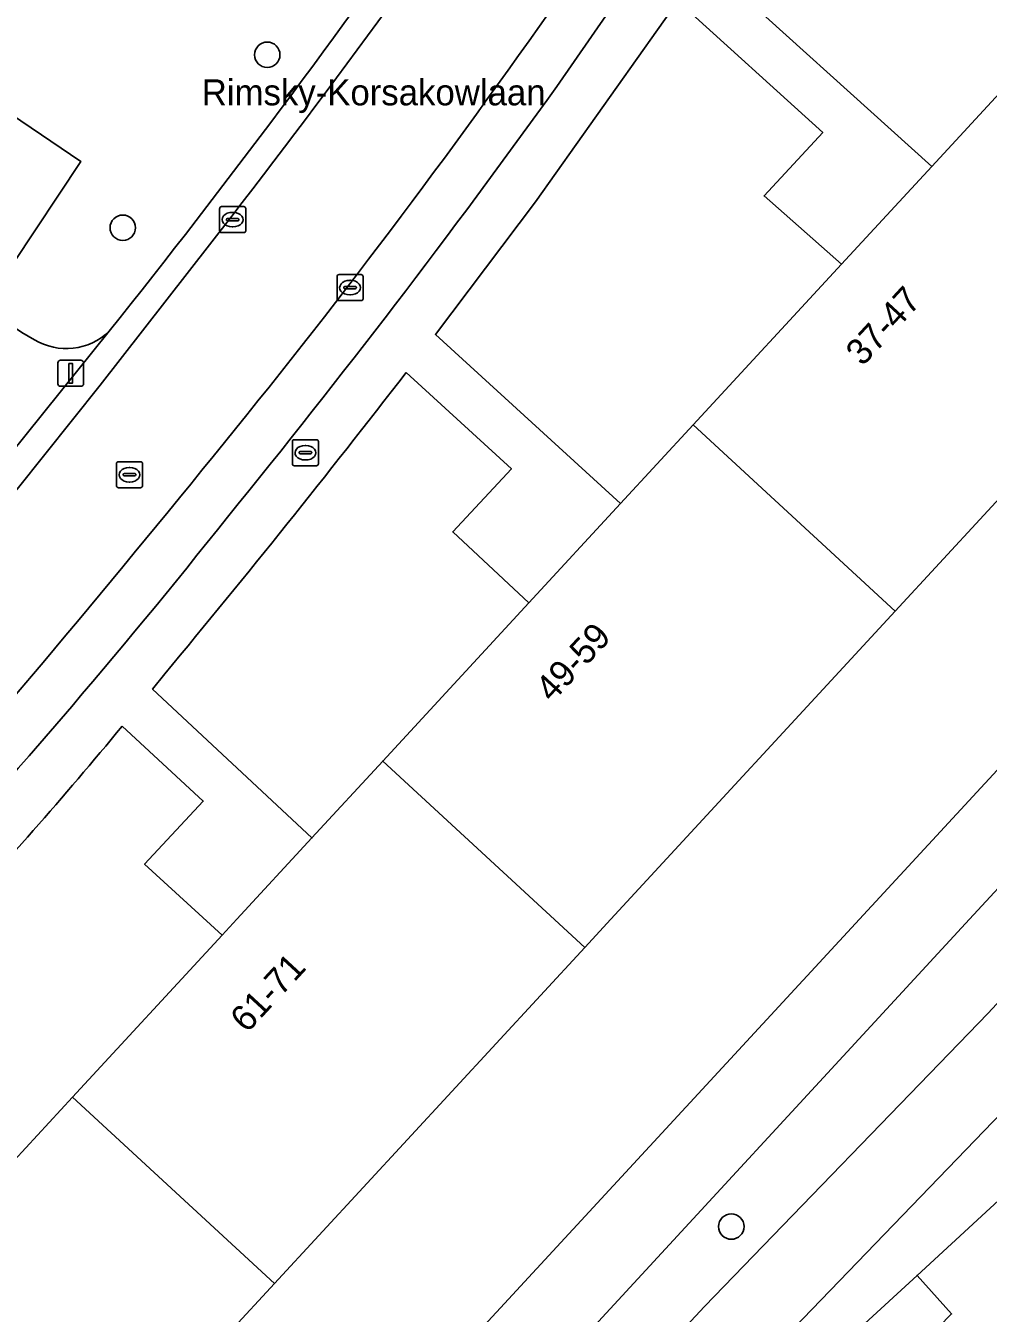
# Model space of a CAD drawing. Extents: x 159039 to 160102, y 381214 to 382524.
# Drawn here: x 159880.98 to 159918, y 381984.84 to 382034.37 of the extents above; entities that cross this region are included whole.
import ezdxf

# ---------------------------------------------------------------- set-up
doc = ezdxf.new("R2010")
doc.units = 0
for name, color, linetype in [('IMGEO_Berm_groen', 7, 'Continuous'), ('IMGEO_Boom', 7, 'Continuous'), ('IMGEO_Brandkraan', 7, 'Continuous'), ('IMGEO_Fietspad_gesloten', 7, 'Continuous'), ('IMGEO_Groenvoorziening', 7, 'Continuous'), ('IMGEO_Kolk', 7, 'Continuous'), ('IMGEO_Lichtmast', 7, 'Continuous'), ('IMGEO_Openbare_ruimte_label', 7, 'Continuous'), ('IMGEO_OVBaan_gesloten', 7, 'Continuous'), ('IMGEO_Pand', 7, 'Continuous'), ('IMGEO_Pand_nummerreeks', 7, 'Continuous'), ('IMGEO_Parkeervlak_open', 7, 'Continuous'), ('IMGEO_Rijbaan_lokaal_open', 7, 'Continuous'), ('IMGEO_Rijbaan_regionaal_gesloten', 7, 'Continuous'), ('IMGEO_Rioolput', 7, 'Continuous'), ('IMGEO_Voetpad_open', 7, 'Continuous')]:
    doc.layers.add(name, color=color, linetype=linetype)

msp = doc.modelspace()

# ---------------------------------------------------------------- linework, layer by layer
at = {"layer": 'IMGEO_Berm_groen'}
for points in [[(159990.033, 382078.408), (159950.77, 382036.137), (159933.766, 382017.908), (159919.342, 382002.234), (159917.282, 382000), (159900.725, 381982.047), (159902.578, 381980.245), (159907.093, 381985.094), (159918.003, 381996.384), (159953.368, 382034.515)], [(159980.23, 382059.424), (159955.481, 382032.38), (159920.98, 381995.102), (159909.831, 381983.545), (159907.161, 381980.868), (159904.557, 381978.257), (159904.161, 381977.835), (159903.766, 381977.413), (159902.248, 381975.962), (159903.088, 381975.101), (159904.589, 381976.487), (159915.267, 381986.291), (159923.523, 381993.909)]]:
    msp.add_lwpolyline(points, dxfattribs=at)
at = {"layer": 'IMGEO_Boom'}
for centre in [(159890.269, 382033.251), (159884.711, 382026.597), (159908.12, 381988.17)]:
    msp.add_circle(centre, 0.489, dxfattribs=at)
at = {"layer": 'IMGEO_Brandkraan'}
for p, q in [((159891.236, 382017.516), (159891.236, 382018.368)), ((159891.311, 382018.442), (159892.163, 382018.442)), ((159892.237, 382018.368), (159892.237, 382017.516)), ((159891.495, 382017.936), (159891.495, 382017.948)), ((159891.933, 382017.899), (159891.535, 382017.899)), ((159891.538, 382017.985), (159891.936, 382017.985)), ((159891.724, 382018.222), (159891.749, 382018.222)), ((159891.979, 382017.948), (159891.979, 382017.936)), ((159892.163, 382017.442), (159891.311, 382017.442)), ((159891.747, 382017.662), (159891.722, 382017.662))]:
    msp.add_line(p, q, dxfattribs=at)
for points in [[(159891.236, 382017.516), (159891.236, 382018.368)], [(159891.311, 382018.442), (159892.163, 382018.442)], [(159892.237, 382018.368), (159892.237, 382017.516)], [(159892.163, 382017.442), (159891.311, 382017.442)]]:
    msp.add_lwpolyline(points, dxfattribs=at)
for centre, radius, start, end in [((159891.313, 382018.366), 0.0765, 91.552, 178.448), ((159891.313, 382018.366), 0.0765, 91.552, 178.448), ((159892.161, 382018.366), 0.0765, 1.552, 88.448), ((159892.161, 382018.366), 0.0765, 1.552, 88.448), ((159891.535, 382017.945), 0.0403, 85.8775, 175.7526), ((159891.532, 382017.935), 0.0366, 178.938, 274.7102), ((159891.936, 382017.942), 0.043, 264.8664, 352.4533), ((159891.94, 382017.947), 0.0386, 1.7309, 96.639), ((159891.313, 382017.518), 0.0765, 181.552, 268.448), ((159891.313, 382017.518), 0.0765, 181.552, 268.448), ((159892.161, 382017.518), 0.0765, 271.552, 358.448), ((159892.161, 382017.518), 0.0765, 271.552, 358.448)]:
    msp.add_arc(centre, radius, start, end, dxfattribs=at)
for centre, major_axis, ratio, start_param, end_param in [((159891.723, 382017.942), (-0.387, 0.002), 0.722429, 4.712389, 7.853982), ((159891.748, 382017.942), (-0.39, 0.002), 0.717154, 1.570796, 4.712389)]:
    msp.add_ellipse(centre, major_axis=major_axis, ratio=ratio, start_param=start_param, end_param=end_param, dxfattribs=at)
at = {"layer": 'IMGEO_Fietspad_gesloten'}
for points in [[(160031.184, 382122.755), (159998.124, 382086.853), (159997.111, 382086.011), (159989.668, 382076.046), (159983.09, 382067.55), (159979.985, 382063.825), (159976.515, 382059.946), (159953.368, 382034.515), (159918.003, 381996.384), (159907.093, 381985.094), (159902.578, 381980.245), (159898.248, 381975.594), (159887.593, 381964.744), (159883.554, 381960.705), (159881.67, 381958.927), (159861.368, 381938.178), (159856.477, 381933.228)], [(159884.766, 381958.256), (159889.154, 381962.892), (159899.911, 381973.728), (159902.248, 381975.962), (159903.766, 381977.413), (159904.161, 381977.835), (159904.557, 381978.257), (159907.161, 381980.868), (159909.831, 381983.545), (159920.98, 381995.102), (159955.481, 382032.38), (159980.23, 382059.424)]]:
    msp.add_lwpolyline(points, dxfattribs=at)
at = {"layer": 'IMGEO_Groenvoorziening'}
for points in [[(159921.055, 382058.666), (159916.908, 382051.807), (159924.822, 382044.468), (159926.002, 382045.804), (159928.92, 382043.137), (159930.524, 382044.874), (159938.294, 382037.701), (159926.358, 382024.773), (159914.419, 382011.841), (159903.486, 382000), (159902.48, 381998.91), (159890.541, 381985.979), (159878.602, 381973.047), (159870.838, 381980.213)], [(159870.131, 382032.243), (159872.773, 382036.148), (159883.097, 382029.151), (159880.493, 382025.227)], [(159880.76, 381965.037), (159913.053, 382000), (159945.917, 382035.581)], [(159880.826, 382022.573), (159881.311, 382022.29)], [(159886.333, 382009.436), (159885.855, 382008.845), (159891.986, 382003.124), (159894.713, 382006.078), (159900.337, 382012.171), (159897.403, 382014.896), (159899.662, 382017.322), (159895.607, 382021.023)], [(159877.735, 381999.493), (159874.175, 381995.627), (159880.082, 381990.228), (159882.776, 381993.146), (159888.538, 381999.387), (159885.547, 382002.113), (159887.806, 382004.54), (159884.685, 382007.416)]]:
    msp.add_lwpolyline(points, dxfattribs=at)
for points in [[(159923.38, 382037.134), (159921.618, 382038.767), (159923.662, 382041.022), (159922.529, 382042.037), (159923.58, 382043.127), (159915.899, 382050.249), (159911.352, 382043.116), (159907.106, 382036.837), (159915.833, 382028.959), (159918.588, 382031.944)], [(159906.651, 382019.011), (159912.356, 382025.193), (159909.382, 382027.822), (159911.638, 382030.256), (159906.058, 382035.32), (159900.586, 382027.598), (159896.738, 382022.493), (159903.855, 382015.982)]]:
    msp.add_lwpolyline(points, close=True, dxfattribs=at)
for centre, radius, start, end in [((159615.301, 382237.125), 343.97, 321.41863, 325.02575), ((159882.539, 382024.316), 2.369, 238.7788, 314.1811), ((159556.917, 382282.599), 427.941, 320.33334, 322.32051), ((159742.975, 382124.713), 183.958, 317.10147, 320.38451)]:
    msp.add_arc(centre, radius, start, end, dxfattribs=at)
at = {"layer": 'IMGEO_Kolk'}
for p, q in [((159888.438, 382026.483), (159888.438, 382027.335)), ((159888.513, 382027.409), (159889.365, 382027.409)), ((159889.439, 382027.335), (159889.439, 382026.483)), ((159888.697, 382026.903), (159888.697, 382026.915)), ((159889.135, 382026.866), (159888.737, 382026.866)), ((159888.74, 382026.952), (159889.138, 382026.952)), ((159888.926, 382027.189), (159888.951, 382027.189)), ((159889.181, 382026.915), (159889.181, 382026.903)), ((159889.365, 382026.409), (159888.513, 382026.409)), ((159888.949, 382026.629), (159888.924, 382026.629)), ((159893.029, 382024.794), (159893.881, 382024.794)), ((159892.954, 382023.868), (159892.954, 382024.72)), ((159893.213, 382024.288), (159893.213, 382024.3)), ((159893.256, 382024.337), (159893.654, 382024.337)), ((159893.442, 382024.574), (159893.467, 382024.574)), ((159893.697, 382024.3), (159893.697, 382024.288)), ((159893.955, 382024.72), (159893.955, 382023.868)), ((159893.881, 382023.794), (159893.029, 382023.794)), ((159893.651, 382024.251), (159893.253, 382024.251)), ((159893.465, 382024.014), (159893.44, 382024.014))]:
    msp.add_line(p, q, dxfattribs=at)
for points in [[(159888.438, 382026.483), (159888.438, 382027.335)], [(159888.513, 382027.409), (159889.365, 382027.409)], [(159889.439, 382027.335), (159889.439, 382026.483)], [(159889.365, 382026.409), (159888.513, 382026.409)], [(159893.029, 382024.794), (159893.881, 382024.794)], [(159892.954, 382023.868), (159892.954, 382024.72)], [(159893.955, 382024.72), (159893.955, 382023.868)], [(159893.881, 382023.794), (159893.029, 382023.794)]]:
    msp.add_lwpolyline(points, dxfattribs=at)
for centre, radius, start, end in [((159888.515, 382027.333), 0.0765, 91.552, 178.448), ((159888.515, 382027.333), 0.0765, 91.552, 178.448), ((159889.363, 382027.333), 0.0765, 1.552, 88.448), ((159889.363, 382027.333), 0.0765, 1.552, 88.448), ((159888.737, 382026.912), 0.0403, 85.8775, 175.7526), ((159888.734, 382026.902), 0.0366, 178.938, 274.7102), ((159889.138, 382026.909), 0.043, 264.8664, 352.4533), ((159889.142, 382026.914), 0.0386, 1.7309, 96.639), ((159888.515, 382026.485), 0.0765, 181.552, 268.448), ((159888.515, 382026.485), 0.0765, 181.552, 268.448), ((159889.363, 382026.485), 0.0765, 271.552, 358.448), ((159889.363, 382026.485), 0.0765, 271.552, 358.448), ((159893.031, 382024.718), 0.0765, 91.552, 178.448), ((159893.031, 382024.718), 0.0765, 91.552, 178.448), ((159893.879, 382024.718), 0.0765, 1.552, 88.448), ((159893.879, 382024.718), 0.0765, 1.552, 88.448), ((159893.253, 382024.297), 0.0403, 85.8775, 175.7526), ((159893.25, 382024.287), 0.0366, 178.938, 274.7102), ((159893.654, 382024.294), 0.043, 264.8664, 352.4533), ((159893.658, 382024.299), 0.0386, 1.7309, 96.639), ((159893.031, 382023.87), 0.0765, 181.552, 268.448), ((159893.031, 382023.87), 0.0765, 181.552, 268.448), ((159893.879, 382023.87), 0.0765, 271.552, 358.448), ((159893.879, 382023.87), 0.0765, 271.552, 358.448)]:
    msp.add_arc(centre, radius, start, end, dxfattribs=at)
for centre, major_axis, ratio, start_param, end_param in [((159888.925, 382026.909), (-0.387, 0.002), 0.722429, 4.712389, 7.853982), ((159888.95, 382026.909), (-0.39, 0.002), 0.717154, 1.570796, 4.712389), ((159893.441, 382024.294), (-0.387, 0.002), 0.722429, 4.712389, 7.853982), ((159893.466, 382024.294), (-0.39, 0.002), 0.717154, 1.570796, 4.712389)]:
    msp.add_ellipse(centre, major_axis=major_axis, ratio=ratio, start_param=start_param, end_param=end_param, dxfattribs=at)
at = {"layer": 'IMGEO_Lichtmast'}
for p, q in [((159882.213, 382020.597), (159882.213, 382021.397)), ((159882.213, 382021.397), (159882.213, 382020.597)), ((159882.313, 382021.497), (159883.103, 382021.497)), ((159883.103, 382021.497), (159882.313, 382021.497)), ((159883.203, 382021.397), (159883.203, 382020.597)), ((159883.203, 382020.597), (159883.203, 382021.397)), ((159883.103, 382020.497), (159882.313, 382020.497)), ((159882.313, 382020.497), (159883.103, 382020.497))]:
    msp.add_line(p, q, dxfattribs=at)
msp.add_lwpolyline([(159882.633, 382021.372), (159882.783, 382021.372), (159882.783, 382020.622), (159882.633, 382020.622), (159882.633, 382021.372)], dxfattribs=at)
for centre, start, end in [((159882.313, 382021.397), 90, 180), ((159882.313, 382021.397), 90, 180), ((159883.103, 382021.397), 0, 90), ((159883.103, 382021.397), 360, 90), ((159882.313, 382020.597), 180, 270), ((159882.313, 382020.597), 180, 270), ((159883.103, 382020.597), 270, 0), ((159883.103, 382020.597), 270, 0)]:
    msp.add_arc(centre, 0.1, start, end, dxfattribs=at)
at = {"layer": 'IMGEO_OVBaan_gesloten'}
msp.add_lwpolyline([(159900.355, 381968.148), (159916.592, 381984.81), (159915.267, 381986.291), (159904.589, 381976.487), (159903.088, 381975.101), (159877.229, 381948.932), (159879.418, 381946.898), (159879.538, 381946.787)], close=True, dxfattribs=at)
at = {"layer": 'IMGEO_Pand'}
for points in [[(159918.588, 382031.944), (159915.833, 382028.959), (159912.356, 382025.193), (159906.651, 382019.011), (159914.419, 382011.841), (159926.358, 382024.773)], [(159914.419, 382011.841), (159906.651, 382019.011), (159903.855, 382015.982), (159900.337, 382012.171), (159894.713, 382006.078), (159902.48, 381998.91), (159903.486, 382000)], [(159890.541, 381985.979), (159902.48, 381998.91), (159894.713, 382006.078), (159891.986, 382003.124), (159889.103, 382000), (159888.538, 381999.387), (159882.776, 381993.146)], [(159890.541, 381985.979), (159882.776, 381993.146), (159880.082, 381990.228), (159876.608, 381986.463), (159870.838, 381980.213), (159878.602, 381973.047)]]:
    msp.add_lwpolyline(points, close=True, dxfattribs=at)
at = {"layer": 'IMGEO_Parkeervlak_open'}
for points in [[(159901.402, 382032.025), (159907.414, 382040.698), (159909.29, 382043.532), (159912.326, 382048.216), (159917.881, 382057.171)], [(159880.493, 382025.227), (159883.097, 382029.151), (159872.773, 382036.148), (159870.131, 382032.243)]]:
    msp.add_lwpolyline(points, dxfattribs=at)
for centre, radius, start, end in [((159642.611, 382216.701), 316.041, 321.98869, 326.02284), ((159620.248, 382233.837), 346.086, 320.87851, 324.32928), ((159469.359, 382357.041), 538.983, 319.24499, 321.57612), ((159670.306, 382189.23), 279.122, 317.36592, 321.49879)]:
    msp.add_arc(centre, radius, start, end, dxfattribs=at)
at = {"layer": 'IMGEO_Rijbaan_lokaal_open'}
msp.add_lwpolyline([(159888.9, 382027.037), (159883.837, 382020.537), (159880.644, 382016.541), (159878.15, 382013.567), (159870.559, 382004.971), (159865.196, 381999.239), (159864.871, 381998.905), (159862.238, 381996.199), (159861.801, 381995.75), (159857.504, 381991.416)], dxfattribs=at)
for centre, radius, start, end in [((159594.884, 382253.771), 371.287, 322.362, 325.66167), ((159642.611, 382216.701), 316.041, 321.98869, 326.02284), ((159469.359, 382357.041), 538.983, 319.24499, 321.57612)]:
    msp.add_arc(centre, radius, start, end, dxfattribs=at)
at = {"layer": 'IMGEO_Rijbaan_regionaal_gesloten'}
msp.add_lwpolyline([(159923.523, 381993.909), (159915.267, 381986.291), (159916.592, 381984.81), (159900.355, 381968.148), (159879.538, 381946.787)], dxfattribs=at)
at = {"layer": 'IMGEO_Rioolput'}
for p, q in [((159884.469, 382016.668), (159884.469, 382017.52)), ((159884.544, 382017.594), (159885.396, 382017.594)), ((159884.957, 382017.374), (159884.982, 382017.374)), ((159885.47, 382017.52), (159885.47, 382016.668)), ((159884.728, 382017.088), (159884.728, 382017.1)), ((159885.166, 382017.051), (159884.768, 382017.051)), ((159884.771, 382017.137), (159885.169, 382017.137)), ((159885.212, 382017.1), (159885.212, 382017.088)), ((159885.396, 382016.594), (159884.544, 382016.594)), ((159884.98, 382016.814), (159884.955, 382016.814))]:
    msp.add_line(p, q, dxfattribs=at)
for points in [[(159884.469, 382016.668), (159884.469, 382017.52)], [(159884.544, 382017.594), (159885.396, 382017.594)], [(159885.47, 382017.52), (159885.47, 382016.668)], [(159885.396, 382016.594), (159884.544, 382016.594)]]:
    msp.add_lwpolyline(points, dxfattribs=at)
for centre, radius, start, end in [((159884.546, 382017.518), 0.0765, 91.552, 178.448), ((159884.546, 382017.518), 0.0765, 91.552, 178.448), ((159885.394, 382017.518), 0.0765, 1.552, 88.448), ((159885.394, 382017.518), 0.0765, 1.552, 88.448), ((159884.768, 382017.097), 0.0403, 85.8775, 175.7526), ((159884.765, 382017.087), 0.0366, 178.938, 274.7102), ((159885.169, 382017.094), 0.043, 264.8664, 352.4533), ((159885.173, 382017.099), 0.0386, 1.7309, 96.639), ((159884.546, 382016.67), 0.0765, 181.552, 268.448), ((159884.546, 382016.67), 0.0765, 181.552, 268.448), ((159885.394, 382016.67), 0.0765, 271.552, 358.448), ((159885.394, 382016.67), 0.0765, 271.552, 358.448)]:
    msp.add_arc(centre, radius, start, end, dxfattribs=at)
for centre, major_axis, ratio, start_param, end_param in [((159884.956, 382017.094), (-0.387, 0.002), 0.722429, 4.712389, 7.853982), ((159884.981, 382017.094), (-0.39, 0.002), 0.717154, 1.570796, 4.712389)]:
    msp.add_ellipse(centre, major_axis=major_axis, ratio=ratio, start_param=start_param, end_param=end_param, dxfattribs=at)
at = {"layer": 'IMGEO_Voetpad_open'}
for points in [[(159988.725, 382080.049), (159987.495, 382080.564), (159984.987, 382077.725), (159984.861, 382077.582), (159982.757, 382075.356), (159982.607, 382075.175), (159978.149, 382070.384), (159952.029, 382042.235), (159946.205, 382035.838), (159945.917, 382035.581), (159913.053, 382000), (159880.76, 381965.037), (159869.72, 381955.556), (159862.071, 381947.418), (159861.967, 381947.306), (159856.522, 381941.448), (159851.215, 381935.747), (159849.495, 381933.899)], [(159917.881, 382057.171), (159912.326, 382048.216), (159909.29, 382043.532), (159907.414, 382040.698), (159901.402, 382032.025)], [(159895.607, 382021.023), (159899.662, 382017.322), (159897.403, 382014.896), (159900.337, 382012.171), (159903.855, 382015.982), (159896.738, 382022.493), (159900.586, 382027.598), (159906.058, 382035.32), (159911.638, 382030.256), (159909.382, 382027.822), (159912.356, 382025.193), (159915.833, 382028.959), (159907.106, 382036.837), (159911.352, 382043.116), (159915.899, 382050.249)], [(159881.311, 382022.29), (159880.826, 382022.573), (159867.423, 382031.548), (159866.931, 382031.879), (159863.342, 382034.293)], [(159857.504, 381991.416), (159861.801, 381995.75), (159862.238, 381996.199), (159864.871, 381998.905), (159865.196, 381999.239), (159870.559, 382004.971), (159878.15, 382013.567), (159880.644, 382016.541), (159883.837, 382020.537), (159888.9, 382027.037)], [(159879.097, 382016.302), (159884.19, 382022.617)], [(159884.19, 382022.617), (159879.097, 382016.302)], [(159856.477, 381933.228), (159861.368, 381938.178), (159881.67, 381958.927), (159883.554, 381960.705), (159887.593, 381964.744), (159898.248, 381975.594), (159902.578, 381980.245), (159900.725, 381982.047), (159917.282, 382000), (159919.342, 382002.234), (159933.766, 382017.908)], [(159884.685, 382007.416), (159887.806, 382004.54), (159885.547, 382002.113), (159888.538, 381999.387), (159889.103, 382000), (159891.986, 382003.124), (159885.855, 382008.845), (159886.333, 382009.436)]]:
    msp.add_lwpolyline(points, dxfattribs=at)
for centre, radius, start, end in [((159594.884, 382253.771), 371.287, 322.362, 325.66167), ((159615.301, 382237.125), 343.97, 321.41863, 325.02575), ((159620.248, 382233.837), 346.086, 320.87851, 324.32928), ((159882.539, 382024.316), 2.369, 238.7788, 314.1811), ((159556.917, 382282.599), 427.941, 320.33334, 322.32051), ((159670.306, 382189.23), 279.122, 317.36592, 321.49879), ((159742.975, 382124.713), 183.958, 317.10147, 320.38451)]:
    msp.add_arc(centre, radius, start, end, dxfattribs=at)

# ---------------------------------------------------------------- texts
at = {"layer": 'IMGEO_Openbare_ruimte_label'}
msp.add_text('Rimsky-Korsakowlaan', height=1, dxfattribs=at).set_placement((159887.748, 382031.306))
at = {"layer": 'IMGEO_Pand_nummerreeks'}
for s, rotation, p in [('37-47', 47.2924, (159913.167, 382021.235)), ('49-59', 47.2901, (159901.228, 382008.3)), ('61-71', 47.2923, (159889.491, 381995.585))]:
    msp.add_text(s, height=1, rotation=rotation, dxfattribs=at).set_placement(p)

doc.saveas('drawing.dxf')
